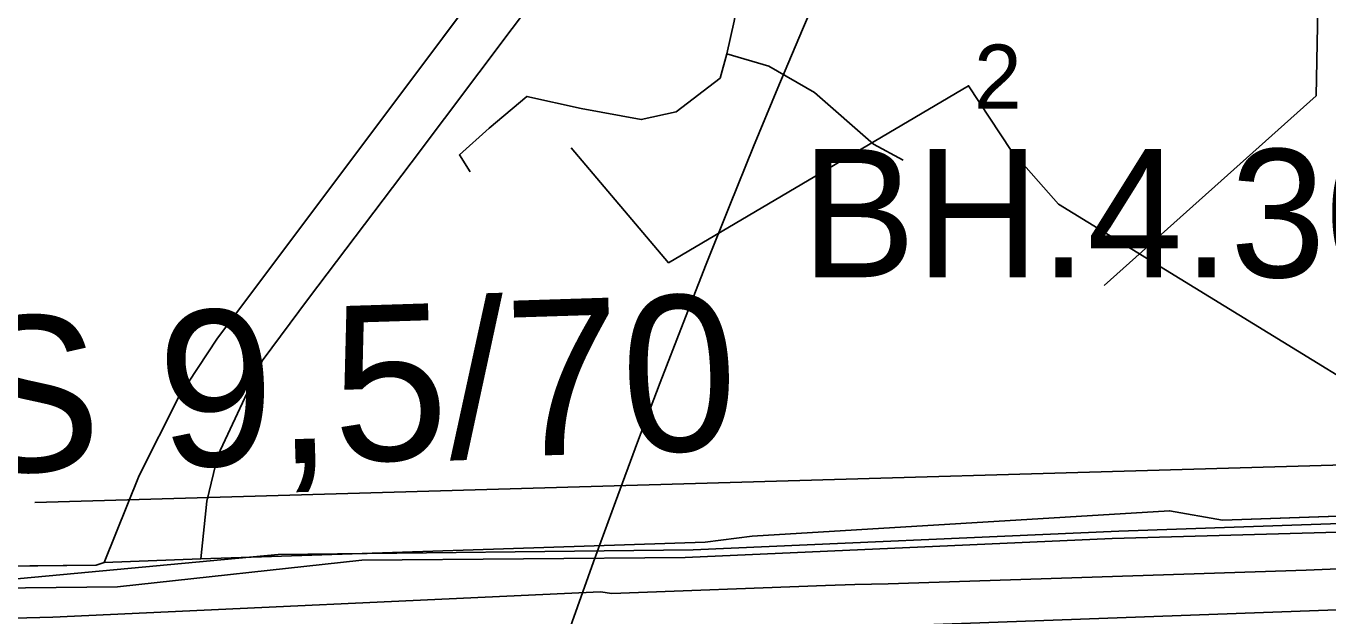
# Model space of a CAD drawing. Extents: x -690419 to -685080, y -987825 to -981190.
# Drawn here: x -687195 to -687093.5, y -985188.3 to -985142.2 of the extents above; entities that cross this region are included whole.
import ezdxf

# ---------------------------------------------------------------- set-up
doc = ezdxf.new("R2010")
doc.units = 0
for name, color, linetype in [('Docházková izochrona BUS (S)', 7, 'Continuous'), ('Docházková izochrona VLAK (S)', 7, 'Continuous'), ('Intravilan (S)', 7, 'Continuous'), ('Kanalizace stoka bez rozlišení (S)', 7, 'Continuous'), ('Komunikace popis trid a kategorie popis S', 7, 'Continuous'), ('Plochy bydlení hromadné BH (S)', 7, 'Continuous'), ('Plochy dopravy silniční DS (S)', 7, 'Continuous'), ('Plochy občanské vybavení veřejné OV (S)', 7, 'Continuous'), ('Plochy veřejná prostranství všeobecná PU (S)', 7, 'Continuous'), ('Plynovod STL (S)', 7, 'Continuous'), ('Regulacni bloky_ID', 7, 'Continuous'), ('Regulační bloky STABILIZOVANÉ (S)', 7, 'Continuous'), ('Regulační kódy STABILIZOVANÉ (S)', 7, 'Continuous'), ('Silnice II třídy (S) - osa', 7, 'Continuous'), ('Spoje - komunikační vedení bez rozlišení provozovanál (S)', 7, 'Continuous'), ('Teplovod (S)', 7, 'Continuous'), ('Vodovodní řady (S)', 7, 'Continuous')]:
    doc.layers.add(name, color=color, linetype=linetype)

msp = doc.modelspace()

# ---------------------------------------------------------------- linework, layer by layer
at = {"layer": 'Docházková izochrona BUS (S)'}
msp.add_arc((-687330.82, -985198.99), 400, 36.9064, 302.1299, dxfattribs=at)
at = {"layer": 'Docházková izochrona VLAK (S)'}
msp.add_arc((-686398.38, -985456.12), 800, 77.86547, 344.11337, dxfattribs=at)
at = {"layer": 'Intravilan (S)'}
msp.add_lwpolyline([(-687088.49, -985111.98), (-687125.62, -985112.78), (-687136.95, -985113.61), (-687139.25, -985114.51), (-687141.63, -985116.62), (-687145.04, -985119.79), (-687180.15, -985166.7), (-687183.12, -985171.19), (-687186.21, -985177.33), (-687188.95, -985184.13), (-687189.57, -985184.32), (-687198.7, -985184.43)], dxfattribs=at)
at = {"layer": 'Kanalizace stoka bez rozlišení (S)'}
for points in [[(-687063.41, -985153.03), (-687074.19, -985155), (-687073.86, -985160.06), (-687073.19, -985171.3), (-687086.39, -985173.44), (-687114.51, -985156.16), (-687118.2, -985151.96), (-687121.53, -985146.91), (-687144.92, -985160.73), (-687152.52, -985151.77)], [(-687049.74, -985175.29), (-687194.36, -985179.43)], [(-687075.3, -985180.47), (-687109.8, -985181.67)], [(-687109.8, -985181.67), (-687143, -985183.14)], [(-687175.37, -985183.49), (-687210.28, -985186.75)], [(-687143, -985183.14), (-687175.37, -985183.49)]]:
    msp.add_lwpolyline(points, dxfattribs=at)
at = {"layer": 'Plochy bydlení hromadné BH (S)'}
msp.add_lwpolyline([(-687074.78, -985179.89), (-687101.72, -985180.81), (-687105.85, -985180.08), (-687138.41, -985182.06), (-687142.07, -985182.53), (-687181.4, -985183.85), (-687180.93, -985179.33), (-687180.09, -985175.77), (-687176.63, -985168.38), (-687173.01, -985163.51), (-687165.01, -985152.92), (-687157.13, -985142.44), (-687147.44, -985129.55)], dxfattribs=at)
at = {"layer": 'Plochy dopravy silniční DS (S)'}
for p, q in [((-687138.41, -985182.06), (-687105.85, -985180.08)), ((-687105.85, -985180.08), (-687101.72, -985180.81)), ((-687101.72, -985180.81), (-687074.78, -985179.89)), ((-687181.4, -985183.85), (-687142.07, -985182.53)), ((-687142.07, -985182.53), (-687138.41, -985182.06)), ((-687198.7, -985184.43), (-687189.57, -985184.32)), ((-687189.57, -985184.32), (-687188.95, -985184.13)), ((-687188.95, -985184.13), (-687181.4, -985183.85))]:
    msp.add_line(p, q, dxfattribs=at)
at = {"layer": 'Plochy občanské vybavení veřejné OV (S)'}
msp.add_lwpolyline([(-687195.98, -985090.64), (-687183.81, -985089.61), (-687180.34, -985089.22), (-687169.73, -985088.2), (-687166.18, -985088.1), (-687163.12, -985089.07), (-687163.03, -985092.96), (-687161.35, -985093.03), (-687156.22, -985093.26), (-687155.92, -985109.76), (-687143.64, -985110.36), (-687141.94, -985110.44), (-687141.63, -985116.62), (-687145.04, -985119.79), (-687180.15, -985166.7), (-687183.12, -985171.19), (-687186.21, -985177.33), (-687188.95, -985184.13), (-687189.57, -985184.32), (-687198.7, -985184.43)], dxfattribs=at)
at = {"layer": 'Plochy veřejná prostranství všeobecná PU (S)'}
for p, q in [((-687180.15, -985166.7), (-687145.04, -985119.79)), ((-687147.44, -985129.55), (-687157.13, -985142.44)), ((-687157.13, -985142.44), (-687165.01, -985152.92)), ((-687165.01, -985152.92), (-687173.01, -985163.51)), ((-687173.01, -985163.51), (-687176.63, -985168.38)), ((-687183.12, -985171.19), (-687180.15, -985166.7)), ((-687176.63, -985168.38), (-687180.09, -985175.77)), ((-687186.21, -985177.33), (-687183.12, -985171.19)), ((-687180.09, -985175.77), (-687180.93, -985179.33)), ((-687188.95, -985184.13), (-687186.21, -985177.33)), ((-687180.93, -985179.33), (-687181.4, -985183.85)), ((-687181.4, -985183.85), (-687188.95, -985184.13))]:
    msp.add_line(p, q, dxfattribs=at)
at = {"layer": 'Plynovod STL (S)'}
msp.add_lwpolyline([(-686937.99, -985178.57), (-686945.63, -985178.88), (-686946.98, -985178.93), (-686951.98, -985179.13), (-686953.38, -985179.19), (-686953.78, -985179.21), (-686955.41, -985178.65), (-686994.68, -985180.7), (-687031.69, -985182.11), (-687040.86, -985182.52), (-687075.2, -985183.89), (-687095.2, -985184.72), (-687127.81, -985185.78), (-687130.41, -985185.84), (-687132.68, -985185.91), (-687149.34, -985186.54), (-687150.23, -985186.41), (-687192.95, -985188.39), (-687206.08, -985188.73), (-687207.31, -985190.38), (-687208.07, -985190.41), (-687216.2, -985190.85), (-687237.3, -985192.21), (-687261.74, -985193.47)], dxfattribs=at)
at = {"layer": 'Regulační bloky STABILIZOVANÉ (S)'}
for p, q in [((-687180.15, -985166.7), (-687145.04, -985119.79)), ((-687147.44, -985129.55), (-687157.13, -985142.44)), ((-687157.13, -985142.44), (-687165.01, -985152.92)), ((-687165.01, -985152.92), (-687173.01, -985163.51)), ((-687173.01, -985163.51), (-687176.63, -985168.38)), ((-687183.12, -985171.19), (-687180.15, -985166.7)), ((-687176.63, -985168.38), (-687180.09, -985175.77)), ((-687186.21, -985177.33), (-687183.12, -985171.19)), ((-687180.09, -985175.77), (-687180.93, -985179.33)), ((-687188.95, -985184.13), (-687186.21, -985177.33)), ((-687180.93, -985179.33), (-687181.4, -985183.85)), ((-687138.41, -985182.06), (-687105.85, -985180.08)), ((-687105.85, -985180.08), (-687101.72, -985180.81)), ((-687101.72, -985180.81), (-687074.78, -985179.89)), ((-687181.4, -985183.85), (-687142.07, -985182.53)), ((-687142.07, -985182.53), (-687138.41, -985182.06)), ((-687198.7, -985184.43), (-687189.57, -985184.32)), ((-687189.57, -985184.32), (-687188.95, -985184.13)), ((-687181.4, -985183.85), (-687188.95, -985184.13)), ((-687188.95, -985184.13), (-687181.4, -985183.85))]:
    msp.add_line(p, q, dxfattribs=at)
for points in [[(-687195.98, -985090.64), (-687183.81, -985089.61), (-687180.34, -985089.22), (-687169.73, -985088.2), (-687166.18, -985088.1), (-687163.12, -985089.07), (-687163.03, -985092.96), (-687161.35, -985093.03), (-687156.22, -985093.26), (-687155.92, -985109.76), (-687143.64, -985110.36), (-687141.94, -985110.44), (-687141.63, -985116.62), (-687145.04, -985119.79), (-687180.15, -985166.7), (-687183.12, -985171.19), (-687186.21, -985177.33), (-687188.95, -985184.13), (-687189.57, -985184.32), (-687198.7, -985184.43)], [(-687074.78, -985179.89), (-687101.72, -985180.81), (-687105.85, -985180.08), (-687138.41, -985182.06), (-687142.07, -985182.53), (-687181.4, -985183.85), (-687180.93, -985179.33), (-687180.09, -985175.77), (-687176.63, -985168.38), (-687173.01, -985163.51), (-687165.01, -985152.92), (-687157.13, -985142.44), (-687147.44, -985129.55)]]:
    msp.add_lwpolyline(points, dxfattribs=at)
at = {"layer": 'Silnice II třídy (S) - osa'}
msp.add_lwpolyline([(-687413.08, -985199), (-687407.79, -985197.85), (-687405.38, -985197.38), (-687402.89, -985197.16), (-687330.38, -985196.69), (-687257.72, -985195), (-687137.07, -985189.44), (-686967.11, -985183.25), (-686954.14, -985183.12), (-686945.94, -985183.65), (-686936.93, -985184.92), (-686927.95, -985187.35), (-686919.74, -985191.05), (-686913.94, -985194.68), (-686907.05, -985199.79), (-686901.69, -985205.02), (-686896.46, -985211.16), (-686891.44, -985218.57), (-686888.1, -985225.76), (-686884.03, -985234.98), (-686854.62, -985308.66)], dxfattribs=at)
at = {"layer": 'Spoje - komunikační vedení bez rozlišení provozovanál (S)'}
for points in [[(-687137.62, -985132.53), (-687138.92, -985136.56), (-687139.82, -985141.88), (-687140.38, -985144.42)], [(-687140.38, -985144.42), (-687140.91, -985146.31), (-687144.33, -985148.95), (-687147.06, -985149.55), (-687151.75, -985148.68), (-687155.98, -985147.74), (-687158.93, -985150.22), (-687161.24, -985152.31), (-687160.39, -985153.64)], [(-687140.38, -985144.42), (-687137.1, -985145.39), (-687133.54, -985147.45), (-687128.94, -985151.48), (-687126.63, -985152.71)]]:
    msp.add_lwpolyline(points, dxfattribs=at)
at = {"layer": 'Teplovod (S)'}
msp.add_lwpolyline([(-687110.96, -985162.51), (-687094.43, -985147.69), (-687094.31, -985142.23), (-687094.31, -985139.51), (-687094.18, -985133.04), (-687094.13, -985127.11), (-687094.04, -985117.12), (-687094.08, -985112), (-687094.15, -985107.49), (-687094.37, -985102.43), (-687094.59, -985098.05), (-687094.89, -985088.24), (-687095.03, -985081.85), (-687095.17, -985075.36), (-687095.22, -985072.19)], dxfattribs=at)
at = {"layer": 'Vodovodní řady (S)'}
msp.add_lwpolyline([(-687067.99, -985180.95), (-687076.07, -985181.3), (-687110.33, -985182.24), (-687143.62, -985183.73), (-687168.84, -985183.95), (-687187.91, -985186.03), (-687204.69, -985186.21)], dxfattribs=at)

# ---------------------------------------------------------------- texts
at = {"layer": 'Komunikace popis trid a kategorie popis S'}
msp.add_text('II/278   S 9,5/70', height=12.15, rotation=1.817, dxfattribs=at).set_placement((-687254.06, -985178.92))
at = {"layer": 'Regulacni bloky_ID'}
msp.add_text('2', height=5, dxfattribs=at).set_placement((-687121.1, -985148.7))
at = {"layer": 'Regulační kódy STABILIZOVANÉ (S)'}
msp.add_text('BH.4.30.50', height=10, dxfattribs=at).set_placement((-687134.57, -985161.86))

doc.saveas('drawing.dxf')
